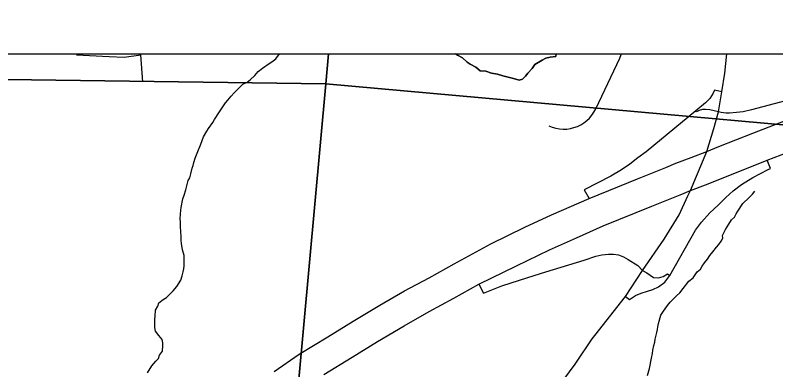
# Model space of a CAD drawing. Extents: x 0 to 34, y 0 to 22.
# Drawn here: x 7.317 to 8.258, y 17.769 to 18.207 of the extents above; entities that cross this region are included whole.
import ezdxf

# ---------------------------------------------------------------- set-up
doc = ezdxf.new("R2010")
doc.units = 0
for name, color, linetype in [('GM_X_County_Road', 7, 'Continuous'), ('GM_X_Interchange_Ramps', 7, 'Continuous'), ('GM_X_Interstate_Route', 7, 'Continuous'), ('GM_X_Minor_Lake', 7, 'Continuous'), ('GM_X_Minor_River', 7, 'Continuous'), ('GM_X_Section', 7, 'Continuous'), ('GM_X_Township_Road', 7, 'Continuous'), ('SH_Text', 7, 'Continuous')]:
    doc.layers.add(name, color=color, linetype=linetype)

msp = doc.modelspace()

# ---------------------------------------------------------------- linework, layer by layer
at = {"layer": 'GM_X_County_Road'}
for points in [[(8.03406, 17.81119), (8.07174, 17.85938), (8.09306, 17.89165), (8.11984, 17.93031), (8.13826, 17.96035), (8.14892, 17.98372), (8.15214, 17.99053), (8.17233, 18.03881), (8.18103, 18.06717), (8.18687, 18.08755), (8.19112, 18.11235), (8.19463, 18.1356), (8.19712, 18.15919)], [(8.01126, 17.7781), (8.03092, 17.80718), (8.03406, 17.81119)], [(7.38199, 16.91194), (7.38922, 17.00661), (7.38985, 17.0431), (7.39829, 17.11749), (7.40354, 17.14113), (7.41623, 17.16546), (7.4386, 17.1904), (7.46673, 17.21464), (7.50422, 17.24479), (7.52798, 17.26115), (7.57832, 17.30809), (7.65053, 17.37548), (7.73298, 17.47226), (7.85209, 17.61084), (7.87567, 17.63921), (7.9049, 17.67298), (7.91806, 17.68584), (7.97018, 17.72215), (8.00957, 17.7756), (8.01126, 17.7781)]]:
    msp.add_lwpolyline(points, dxfattribs=at)
at = {"layer": 'GM_X_Interchange_Ramps'}
msp.add_line((7.97339, 17.88982), (8.01133, 17.90142), dxfattribs=at)
for points in [[(8.19112, 18.11235), (8.1821, 18.11429), (8.18051, 18.11068), (8.17618, 18.10425), (8.1707, 18.09889), (8.1588, 18.08903), (8.0974, 18.03814), (8.08713, 18.03065), (8.07731, 18.02295), (8.06692, 18.01579), (8.05378, 18.008), (8.02081, 17.99113), (8.02698, 17.98041)], [(8.2978, 18.10871), (8.22786, 18.0901), (8.21755, 18.0878), (8.2094, 18.08667), (8.20069, 18.08608), (8.19658, 18.0861), (8.19293, 18.08639), (8.19016, 18.08705), (8.18687, 18.08755)], [(8.18687, 18.08755), (8.17608, 18.09017), (8.17106, 18.09074), (8.16696, 18.09044), (8.16316, 18.08935), (8.15981, 18.08781), (8.1588, 18.08903)], [(8.17608, 17.96268), (8.18645, 17.97233), (8.19617, 17.98167), (8.20527, 17.9899), (8.21533, 17.99784), (8.22927, 18.0066), (8.2482, 18.01637), (8.25109, 18.01765), (8.24723, 18.02779)], [(8.12658, 17.88535), (8.15848, 17.94122), (8.16602, 17.95127), (8.17608, 17.96268)], [(8.01133, 17.90142), (8.02081, 17.90432), (8.03507, 17.90914), (8.04286, 17.91101), (8.05075, 17.91188), (8.05722, 17.91166), (8.06314, 17.91068), (8.0695, 17.90848), (8.07532, 17.9053), (8.08705, 17.89752), (8.09306, 17.89165)], [(7.89048, 17.87442), (7.89638, 17.86365), (7.919, 17.87268), (7.95125, 17.88305), (7.97339, 17.88982)], [(8.09306, 17.89165), (8.09836, 17.88844), (8.10648, 17.88303), (8.11266, 17.88244), (8.11846, 17.88399), (8.12368, 17.88728), (8.12658, 17.88535)], [(8.07174, 17.85938), (8.0767, 17.85576), (8.08424, 17.8606), (8.0912, 17.86331), (8.09894, 17.86601), (8.1057, 17.86814), (8.11266, 17.87142), (8.1204, 17.87723), (8.12658, 17.88535)]]:
    msp.add_lwpolyline(points, dxfattribs=at)
at = {"layer": 'GM_X_Interstate_Route'}
for points in [[(7.63755, 17.76651), (7.66848, 17.78822), (7.70385, 17.80961), (7.7351, 17.82902), (7.768, 17.84859), (7.79876, 17.86636), (7.82919, 17.88264), (7.86018, 17.89979), (7.90538, 17.92436), (7.94766, 17.94492), (7.98023, 17.96022), (8.02698, 17.98041), (8.08664, 18.00481), (8.12168, 18.01879), (8.13435, 18.02423), (8.15326, 18.03129), (8.17233, 18.03881), (8.18748, 18.04478), (8.22945, 18.06149), (8.28996, 18.08475)], [(7.69878, 17.76286), (7.73415, 17.78424), (7.7654, 17.80365), (7.7983, 17.82323), (7.82906, 17.841), (7.8595, 17.85728), (7.89048, 17.87442), (7.93714, 17.89709), (7.9781, 17.91699), (8.01133, 17.93196), (8.04422, 17.94677), (8.10443, 17.97111), (8.13947, 17.98509), (8.15214, 17.99053), (8.17105, 17.9976), (8.20527, 18.01109), (8.24723, 18.02779), (8.30775, 18.05106)]]:
    msp.add_lwpolyline(points, dxfattribs=at)
at = {"layer": 'GM_X_Minor_Lake'}
msp.add_lwpolyline([(7.86181, 18.15919), (7.86407, 18.15785), (7.87044, 18.15427), (7.87601, 18.14919), (7.87974, 18.14643), (7.88686, 18.14283), (7.89207, 18.13851), (7.89927, 18.13795), (7.90605, 18.1355), (7.91361, 18.13416), (7.9204, 18.13209), (7.9287, 18.12998), (7.93362, 18.12909), (7.94039, 18.12664), (7.94461, 18.12805), (7.94812, 18.13176), (7.95125, 18.13548), (7.95634, 18.14144), (7.95988, 18.14629), (7.96874, 18.15138), (7.97337, 18.15393), (7.97872, 18.15531), (7.98596, 18.15627), (7.9862, 18.15919)], dxfattribs=at)
at = {"layer": 'GM_X_Minor_River'}
for points in [[(7.4807, 17.76518), (7.48617, 17.77381), (7.4912, 17.77942), (7.49429, 17.78278), (7.49589, 17.78692), (7.49939, 17.79179), (7.49991, 17.79863), (7.49998, 17.80205), (7.49893, 17.80626), (7.49488, 17.81129), (7.49083, 17.8167), (7.48978, 17.8209), (7.48999, 17.83117), (7.49044, 17.83496), (7.4906, 17.84256), (7.49372, 17.84744), (7.49494, 17.8516), (7.50032, 17.85567), (7.50453, 17.85825), (7.50762, 17.86161), (7.51263, 17.86645), (7.51728, 17.87167), (7.52198, 17.87956), (7.5236, 17.88485), (7.52483, 17.88977), (7.52566, 17.89356), (7.52612, 17.89735), (7.52624, 17.90344), (7.526, 17.90991), (7.52426, 17.91717), (7.5229, 17.92481), (7.52261, 17.92899), (7.5223, 17.9328), (7.52207, 17.94003), (7.5218, 17.94499), (7.52156, 17.95184), (7.52125, 17.95527), (7.52175, 17.96096), (7.52222, 17.9659), (7.52229, 17.96932), (7.5244, 17.97992), (7.52639, 17.98482), (7.52841, 17.99125), (7.53129, 18.0026), (7.53325, 18.00598), (7.53448, 18.0109), (7.53614, 18.01809), (7.53735, 18.02149), (7.53817, 18.0249), (7.53979, 18.03019), (7.54298, 18.03849), (7.54695, 18.04753), (7.55016, 18.0566), (7.55409, 18.06374), (7.55642, 18.06711), (7.56149, 18.07462), (7.56384, 18.07837), (7.56891, 18.08625), (7.57711, 18.09863), (7.5802, 18.10199), (7.58446, 18.10685), (7.58794, 18.11096), (7.59258, 18.11581), (7.59875, 18.12176), (7.60409, 18.12431), (7.60794, 18.12728), (7.61371, 18.13248), (7.61759, 18.13735), (7.62298, 18.1418), (7.63026, 18.14659), (7.63448, 18.14955), (7.63947, 18.15324), (7.64392, 18.15919)], [(7.9862, 18.15919), (7.98596, 18.15627), (7.97872, 18.15531), (7.97337, 18.15393), (7.96874, 18.15138), (7.95988, 18.14629), (7.95634, 18.14144), (7.95125, 18.13548), (7.94812, 18.13176), (7.94461, 18.12805), (7.94039, 18.12664), (7.93362, 18.12909), (7.9287, 18.12998), (7.9204, 18.13209), (7.91361, 18.13416), (7.90605, 18.1355), (7.89927, 18.13795), (7.89207, 18.13851), (7.88686, 18.14283), (7.87974, 18.14643), (7.87601, 18.14919), (7.87044, 18.15427), (7.86407, 18.15785), (7.86181, 18.15919)], [(8.09916, 17.76183), (8.1016, 17.77015), (8.10413, 17.78303), (8.10538, 17.78871), (8.10584, 17.79288), (8.1071, 17.79894), (8.10832, 17.8031), (8.10877, 17.80651), (8.11083, 17.81484), (8.11166, 17.81862), (8.11211, 17.82204), (8.11256, 17.82583), (8.1158, 17.83641), (8.11893, 17.84129), (8.12398, 17.84803), (8.1271, 17.85253), (8.13482, 17.86036), (8.13905, 17.86369), (8.14332, 17.86931), (8.15031, 17.87829), (8.15568, 17.88236), (8.16037, 17.88987), (8.1646, 17.89321), (8.16695, 17.89696), (8.16968, 17.90109), (8.17317, 17.90558), (8.17629, 17.91008), (8.17978, 17.91457), (8.18443, 17.92018), (8.18753, 17.92354), (8.19026, 17.92767), (8.19222, 17.93143), (8.19191, 17.93486), (8.19389, 17.939), (8.19547, 17.94239), (8.19976, 17.94877), (8.20289, 17.95403), (8.20674, 17.95737), (8.20872, 17.96151), (8.21105, 17.96489), (8.21692, 17.97427), (8.22462, 17.98134), (8.22887, 17.98582), (8.23197, 17.98955)]]:
    msp.add_lwpolyline(points, dxfattribs=at)
at = {"layer": 'GM_X_Section'}
for points in [[(7.70468, 18.15919), (7.7014, 18.12246), (6.66917, 18.13633), (6.67102, 18.15919)], [(8.70451, 18.15919), (8.69337, 18.03333), (7.7014, 18.12246), (7.70468, 18.15919)]]:
    msp.add_lwpolyline(points, dxfattribs=at)
for points in [[(7.7014, 18.12246), (7.60628, 17.08098), (6.58502, 17.12945), (6.66917, 18.13633)], [(7.7014, 18.12246), (8.69337, 18.03333), (8.60403, 17.03188), (7.60628, 17.08098)]]:
    msp.add_lwpolyline(points, close=True, dxfattribs=at)
at = {"layer": 'GM_X_Township_Road'}
for points in [[(7.39312, 18.15816), (7.43355, 18.15619), (7.45218, 18.15544), (7.47265, 18.15816)], [(7.47496, 18.12496), (7.47265, 18.15816), (7.4725, 18.15919)], [(7.97711, 18.07048), (7.98133, 18.06875), (7.98571, 18.06747), (7.99019, 18.06665), (7.99474, 18.06631), (7.9993, 18.06644), (8.00382, 18.06705), (8.00825, 18.06813), (8.01254, 18.06967), (8.01665, 18.07165), (8.02053, 18.07405), (8.02414, 18.07683), (8.02744, 18.07998), (8.03039, 18.08346), (8.03296, 18.08723), (8.03512, 18.09125), (8.06489, 18.15423), (8.06676, 18.15868), (8.06693, 18.15919)]]:
    msp.add_lwpolyline(points, dxfattribs=at)
at = {"layer": 'SH_Text'}
msp.add_lwpolyline([(8.80414, 18.7255), (5.11022, 18.7255), (5.11022, 18.15919), (8.80414, 18.15919)], close=True, dxfattribs=at)

doc.saveas('drawing.dxf')
